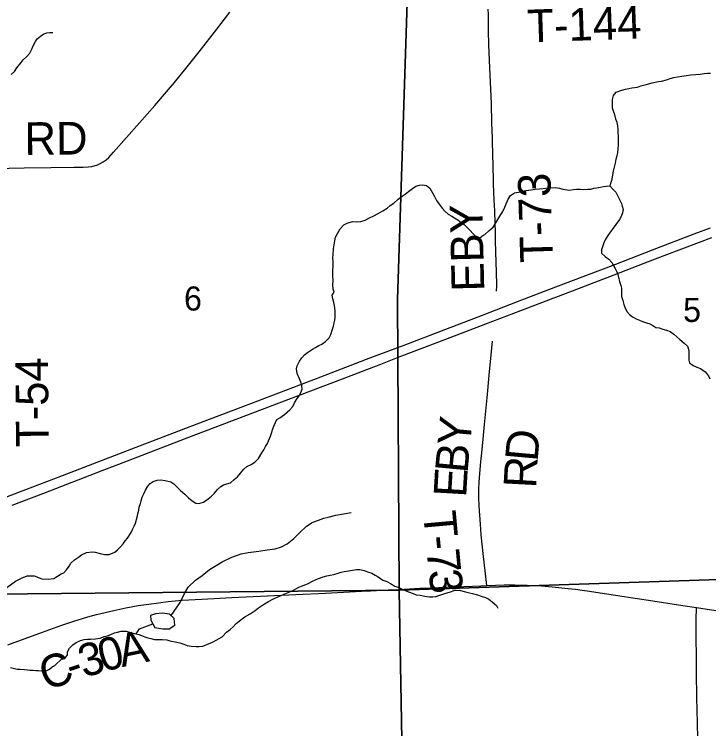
# Model space of a CAD drawing. Extents: x 1985906 to 2360102, y 891258 to 1222054.
# Drawn here: x 2141197 to 2147577, y 1018920 to 1025482 of the extents above; entities that cross this region are included whole.
import ezdxf

# ---------------------------------------------------------------- set-up
doc = ezdxf.new("R2010")
doc.units = 0
for name, color, linetype in [('GM_X_County_Road', 7, 'Continuous'), ('GM_X_County_Road_Text', 7, 'Continuous'), ('GM_X_Minor_Lake', 7, 'Continuous'), ('GM_X_Minor_River', 7, 'Continuous'), ('GM_X_Section', 7, 'Continuous'), ('GM_X_Section_Text', 7, 'Continuous'), ('GM_X_Township_Road', 7, 'Continuous'), ('GM_X_Township_Road_Text', 7, 'Continuous'), ('GM_X_US_Route', 7, 'Continuous')]:
    doc.layers.add(name, color=color, linetype=linetype)

msp = doc.modelspace()

# ---------------------------------------------------------------- linework, layer by layer
at = {"layer": 'GM_X_County_Road'}
for points in [[(2140964.3, 1024063.1), (2141009.9, 1024063.7), (2141289.1, 1024070.5), (2141534.5, 1024073.5), (2141747.5, 1024076.1), (2141829.2, 1024077.2), (2141878, 1024080.1), (2141910, 1024084.5), (2141941.3, 1024091.9), (2141956.5, 1024097), (2141986.2, 1024110), (2142014.3, 1024126.1), (2142040.5, 1024145.1), (2142064.5, 1024166.7), (2142108.8, 1024214.5), (2142347.2, 1024485.2), (2142487.8, 1024645.3), (2142595.6, 1024768.9), (2142669.9, 1024856.3), (2142773.5, 1024983.3), (2142895, 1025138.1), (2143057.6, 1025344.2), (2143178.2, 1025499.6)], [(2141137.8, 1019689.9), (2141457.2, 1019807), (2141626.1, 1019868.3), (2141733.9, 1019904.1), (2141874.1, 1019946.4), (2141952.6, 1019967.6), (2142110.7, 1020005.8), (2142222.8, 1020029.9), (2142335.7, 1020050.6), (2142433, 1020065), (2142611.3, 1020087.1), (2142741, 1020099.1), (2142919.3, 1020110.6), (2143195.7, 1020124), (2143521.9, 1020139.1), (2143783.6, 1020151.6), (2144055.8, 1020165.9), (2144278, 1020176.6), (2144386.8, 1020182.2), (2144468.6, 1020186.5), (2144632.2, 1020195.3), (2144729.1, 1020199.9), (2144923.9, 1020210.5), (2145017.5, 1020214.4), (2145483.5, 1020233.6), (2145538, 1020235.3)], [(2145538, 1020235.3), (2145696.4, 1020240.4), (2145794.7, 1020241.1), (2145909.4, 1020239), (2146007.7, 1020234.3), (2146138.5, 1020224), (2146285.3, 1020208.8), (2146352.3, 1020201.4), (2146414.6, 1020192.6), (2146481.6, 1020182.1), (2146740, 1020143.9), (2147064.3, 1020094), (2147340, 1020051.8), (2147463.6, 1020032.9)], [(2147463.6, 1020032.9), (2147761.7, 1019987.3), (2148086.1, 1019937.7), (2148248, 1019911.5), (2148426.6, 1019885.5), (2148750.9, 1019835.7), (2149059.3, 1019789.9), (2149287, 1019760.4), (2149482.8, 1019739.3), (2149727.7, 1019715.7), (2149940.4, 1019699.9), (2149989.4, 1019695.2), (2150087.7, 1019689.8), (2150162, 1019685)]]:
    msp.add_lwpolyline(points, dxfattribs=at)
at = {"layer": 'GM_X_Minor_Lake'}
for points in [[(2142487, 1019849.5), (2142561.2, 1019836.1), (2142619.3, 1019838.6), (2142671.1, 1019871), (2142666.6, 1019931.1), (2142622.3, 1019972.9), (2142560.1, 1019982.4), (2142494.1, 1019973.8), (2142448.1, 1019959.4), (2142452.5, 1019917.4)], [(2142452.5, 1019917.4), (2142487, 1019849.5)]]:
    msp.add_lwpolyline(points, dxfattribs=at)
at = {"layer": 'GM_X_Minor_River'}
for points in [[(2141168.5, 1024928.5), (2141198.3, 1024955), (2141222, 1024989.4), (2141259.5, 1025038.1), (2141279.2, 1025064.4), (2141313, 1025092.9), (2141338.7, 1025125.3), (2141358.3, 1025161.7), (2141368, 1025185.9), (2141391.5, 1025230.3), (2141407.3, 1025254.6), (2141439.1, 1025281.1), (2141468.9, 1025301.6), (2141496.9, 1025312), (2141525, 1025314.3), (2141551.1, 1025314.7)], [(2146671.6, 1023901.8), (2146677.3, 1023931.9), (2146689.1, 1023968.2), (2146694.8, 1024006.3), (2146700.5, 1024040.5), (2146720, 1024113), (2146727.7, 1024151.2), (2146735.4, 1024183.4), (2146741.2, 1024209.5), (2146744.9, 1024249.7), (2146748.7, 1024279.8), (2146748, 1024360.1), (2146745.7, 1024398.3), (2146745.4, 1024426.4), (2146741.1, 1024458.5), (2146734.9, 1024488.5), (2146724.6, 1024518.5), (2146714.2, 1024558.6), (2146701.9, 1024590.6), (2146693.6, 1024620.7), (2146692.9, 1024699), (2146702.7, 1024735.2), (2146726.5, 1024765.5), (2146778.5, 1024786), (2146812.6, 1024794.3), (2146842.6, 1024800.6), (2146870.7, 1024804.8), (2146922.8, 1024813.3), (2146952.9, 1024823.6), (2147000.9, 1024838), (2147057, 1024852.5), (2147115.1, 1024863), (2147143.2, 1024867.3), (2147189.3, 1024879.7), (2147221.3, 1024892), (2147257.4, 1024902.3), (2147289.4, 1024906.6), (2147329.5, 1024913), (2147373.7, 1024919.4), (2147413.8, 1024925.7), (2147457.9, 1024928.1), (2147498, 1024930.4), (2147536.1, 1024936.8), (2147566.2, 1024941), (2147592.3, 1024941.2)], [(2144057.6, 1022477.1), (2144089.5, 1022509.4), (2144105.3, 1022541.7), (2144120.9, 1022590), (2144128.7, 1022618.2), (2144136.5, 1022646.4), (2144142.3, 1022672.5), (2144144.1, 1022698.6), (2144145.9, 1022726.7), (2144145.6, 1022754.8), (2144143.4, 1022780.9), (2144139.2, 1022807), (2144132.9, 1022833), (2144122.6, 1022867.1), (2144116.3, 1022901.2), (2144136.1, 1022929.4), (2144125.9, 1022955.4), (2144123.5, 1022999.6), (2144125.2, 1023033.7), (2144124.8, 1023079.9), (2144124.5, 1023118), (2144126, 1023176.3), (2144125.7, 1023208.4), (2144123.4, 1023246.5), (2144125.2, 1023272.7), (2144128.7, 1023326.9), (2144136.4, 1023365.1), (2144142.2, 1023401.3), (2144147.9, 1023433.4), (2144167.7, 1023467.7), (2144191.4, 1023510.1), (2144223.2, 1023546.5), (2144255.2, 1023562.8), (2144303.3, 1023577.3), (2144339.4, 1023575.5), (2144379.6, 1023577.9), (2144419.6, 1023590.3), (2144461.6, 1023612.7), (2144499.6, 1023631.1), (2144539.6, 1023651.5), (2144581.5, 1023675.9), (2144621.5, 1023700.3), (2144651.4, 1023724.7), (2144683.3, 1023747), (2144725.2, 1023783.5), (2144761.1, 1023809.9), (2144789, 1023830.2), (2144818.9, 1023854.5), (2144854.8, 1023882.9), (2144886.8, 1023903.3), (2144920.8, 1023913.6), (2144946.9, 1023913.8), (2144983.1, 1023908), (2145015.4, 1023884.2), (2145039.9, 1023842.3), (2145054.1, 1023814.3), (2145074.6, 1023772.3), (2145099, 1023736.3), (2145129.4, 1023700.5), (2145151.7, 1023672.5), (2145184.1, 1023644.7), (2145216.4, 1023626.9), (2145242.6, 1023613), (2145270.8, 1023593.2), (2145303.2, 1023569.4), (2145331.4, 1023549.5), (2145357.8, 1023523.6), (2145384.1, 1023495.8), (2145408.4, 1023467.8), (2145436.8, 1023440), (2145467, 1023422.1), (2145492.9, 1023444.4), (2145518.9, 1023458.7), (2145558.7, 1023497.2), (2145596.7, 1023525.6), (2145612.5, 1023551.8), (2145640.2, 1023598.2), (2145667.9, 1023642.6), (2145683.8, 1023668.8), (2145703.5, 1023711.2), (2145717.3, 1023739.4), (2145735, 1023783.7), (2145754.8, 1023818), (2145792.7, 1023840.4), (2145828.8, 1023846.7), (2145864.9, 1023857), (2145896.9, 1023863.3), (2145947.1, 1023869.8), (2145981.2, 1023874), (2146021.3, 1023878.4), (2146055.4, 1023880.7), (2146081.5, 1023884.9), (2146123.6, 1023887.3), (2146169.8, 1023889.6), (2146205.9, 1023883.9), (2146236.1, 1023874.1), (2146294.4, 1023866.6), (2146334.5, 1023872.9), (2146362.6, 1023875.2), (2146394.7, 1023875.4), (2146428.9, 1023873.7)], [(2146428.9, 1023873.7), (2146465, 1023874), (2146495.1, 1023876.2), (2146521.1, 1023884.5), (2146547.2, 1023886.7), (2146581.3, 1023893), (2146611.4, 1023899.3), (2146637.4, 1023903.5), (2146667.5, 1023905.8), (2146693.8, 1023879.9), (2146722.2, 1023848), (2146738.6, 1023816), (2146754.9, 1023786), (2146775.3, 1023744), (2146781.5, 1023718), (2146789.8, 1023687.9), (2146786.1, 1023657.8), (2146772.3, 1023625.5), (2146756.5, 1023595.3), (2146724.7, 1023550.9), (2146698.9, 1023518.5), (2146679.1, 1023492.3), (2146649.3, 1023449.9), (2146625.5, 1023411.5), (2146611.7, 1023381.3), (2146600, 1023345.1), (2146592.2, 1023318.9), (2146592.5, 1023286.8), (2146624.8, 1023256.9), (2146659.2, 1023233.1), (2146687.5, 1023201.2), (2146701.8, 1023175.2), (2146718.1, 1023147.3), (2146732.4, 1023117.3), (2146740.7, 1023091.2), (2146751, 1023053.2), (2146757.3, 1023027.1), (2146769.6, 1022991.1), (2146773.9, 1022965), (2146776.3, 1022918.9), (2146776.5, 1022890.8), (2146788.9, 1022852.7), (2146797.2, 1022816.7), (2146805.5, 1022790.6), (2146823.9, 1022752.6), (2146848.2, 1022722.7), (2146876.5, 1022702.8), (2146910.8, 1022685.1), (2146941, 1022671.3), (2146967.2, 1022661.4), (2147005.4, 1022647.7), (2147035.6, 1022637.9), (2147063.9, 1022622.1), (2147092.1, 1022604.2), (2147120.3, 1022600.4), (2147156.5, 1022590.7), (2147188.7, 1022580.9), (2147222.9, 1022567.2), (2147255.3, 1022543.3), (2147283.6, 1022519.5), (2147309.9, 1022493.6), (2147352.3, 1022459.8), (2147380.7, 1022433.9), (2147393.1, 1022393.9), (2147393.8, 1022305.5), (2147400, 1022279.5), (2147434.4, 1022255.7), (2147466.6, 1022241.9), (2147500.9, 1022228.1), (2147543.3, 1022196.3), (2147575.7, 1022160.5), (2147588, 1022134.5)], [(2141560.9, 1020298.6), (2141626.5, 1020341.1), (2141652.5, 1020351.3), (2141678.3, 1020377.6), (2141700.1, 1020411.9), (2141718, 1020440.2), (2141751.8, 1020470.6), (2141785.8, 1020495), (2141815.7, 1020517.3), (2141859.7, 1020537.7), (2141911.8, 1020544.2), (2141939.9, 1020542.4), (2141986.2, 1020528.7), (2142026.5, 1020521), (2142068.6, 1020519.4), (2142120.6, 1020541.9), (2142146.6, 1020562.2), (2142174.4, 1020590.5), (2142198.3, 1020618.8), (2142216.1, 1020645), (2142238, 1020671.3), (2142271.7, 1020721.8), (2142283.5, 1020748), (2142299.3, 1020780.2), (2142311.1, 1020806.4), (2142326.7, 1020862.8), (2142332.5, 1020892.9), (2142342.2, 1020927.2), (2142346, 1020955.3), (2142355.8, 1020987.5), (2142361.6, 1021013.7), (2142373.3, 1021047.9), (2142389.1, 1021082.1), (2142402.9, 1021110.3), (2142422.7, 1021146.7), (2142446.5, 1021172.9), (2142474.5, 1021189.2), (2142510.5, 1021201.6), (2142542.6, 1021205.8), (2142584.8, 1021200.2), (2142635.1, 1021186.5), (2142663.4, 1021168.7), (2142693.8, 1021136.8), (2142724.1, 1021109), (2142762.6, 1021073.1), (2142799, 1021039.3), (2142831.4, 1021013.5), (2142863.7, 1020991.7), (2142893.8, 1020987.9), (2142935.9, 1021000.3), (2142977.8, 1021030.7), (2143009.7, 1021057.1), (2143035.5, 1021083.4), (2143063.4, 1021115.8), (2143093.2, 1021144.1), (2143119.2, 1021158.4), (2143149.3, 1021168.7), (2143183.3, 1021179), (2143217.2, 1021207.3), (2143247.1, 1021233.7), (2143274.9, 1021268.1), (2143306.7, 1021304.5), (2143334.6, 1021326.8), (2143374.6, 1021347.2), (2143406.5, 1021367.5), (2143440.4, 1021401.9), (2143472.1, 1021454.4), (2143489.9, 1021480.6), (2143505.7, 1021510.9), (2143523.5, 1021539.1), (2143533.4, 1021565.3), (2143551.1, 1021607.6), (2143560.9, 1021633.8), (2143570.7, 1021666), (2143582.4, 1021698.2), (2143596.2, 1021732.5), (2143610, 1021758.7), (2143636, 1021774.9), (2143679.9, 1021805.4), (2143729.7, 1021850), (2143757.5, 1021880.3), (2143771.3, 1021912.6), (2143791.1, 1021942.8), (2143812.9, 1021977.2), (2143830.8, 1022007.4), (2143842.5, 1022037.6), (2143838.2, 1022071.7), (2143829.9, 1022103.8), (2143817.7, 1022131.8), (2143797.1, 1022181.8), (2143790.8, 1022223.9), (2143796.5, 1022254.1), (2143816.3, 1022294.4), (2143840.1, 1022326.7), (2143864, 1022353), (2143889.9, 1022375.3), (2143935.8, 1022405.8), (2143965.8, 1022420.1), (2143995.7, 1022438.4), (2144023.7, 1022452.7), (2144057.6, 1022477.1)], [(2142637.5, 1019958.6), (2142721.6, 1020079.9), (2142761, 1020160.4), (2142794.7, 1020218.8), (2142862.3, 1020285.4), (2142922, 1020328), (2142991.7, 1020380.7), (2143051.5, 1020419.2), (2143107.3, 1020451.8), (2143195.1, 1020496.5), (2143283, 1020525.3), (2143347, 1020537.8), (2143445, 1020550.7), (2143521, 1020563.3), (2143593.1, 1020571.9), (2143651, 1020590.4), (2143704.9, 1020616.9), (2143766.6, 1020665.5), (2143816.3, 1020720), (2143881.9, 1020780.7), (2143933.7, 1020815.1), (2144039.6, 1020852.1), (2144091.6, 1020864.5), (2144151.5, 1020881), (2144221.5, 1020893.6), (2144291.5, 1020904.2)], [(2141570.1, 1019500.8), (2141635.1, 1019560.1), (2141661.2, 1019564.4), (2141685, 1019598.7), (2141686.7, 1019624.8), (2141704.5, 1019659.1), (2141736.4, 1019691.5), (2141766.3, 1019711.8), (2141804.3, 1019730.2), (2141840.4, 1019740.5), (2141868.4, 1019742.7), (2141896.5, 1019743), (2141944.7, 1019745.4), (2141984.8, 1019751.7), (2142022.8, 1019766.1), (2142054.9, 1019772.4), (2142088.9, 1019786.7), (2142116.9, 1019799), (2142145, 1019805.2), (2142179, 1019815.5), (2142225.2, 1019815.9), (2142265.4, 1019804.2), (2142313.7, 1019790.5), (2142339.9, 1019784.7), (2142366, 1019776.9), (2142396.2, 1019765.1), (2142424.4, 1019755.3), (2142452.6, 1019747.5), (2142484.8, 1019737.7), (2142514.9, 1019738), (2142557.1, 1019738.3), (2142597.3, 1019734.6), (2142627.5, 1019726.9), (2142691.8, 1019715.3), (2142717.9, 1019709.5), (2142754.2, 1019697.8), (2142786.4, 1019684), (2142822.6, 1019678.3), (2142866.8, 1019674.6), (2142894.9, 1019674.8), (2142929, 1019679.1), (2142967, 1019693.5), (2143019.1, 1019714), (2143051, 1019732.3), (2143107, 1019762.9), (2143146.8, 1019805.4), (2143180.7, 1019831.8), (2143206.6, 1019854.1), (2143236.4, 1019886.4), (2143278.3, 1019920.9), (2143316.2, 1019947.3), (2143364.2, 1019975.8), (2143410.1, 1020006.3), (2143442, 1020028.7), (2143467.9, 1020048.9), (2143495.9, 1020067.2), (2143533.8, 1020089.6), (2143571.8, 1020110), (2143611.8, 1020128.4), (2143655.8, 1020146.9), (2143683.8, 1020157.1), (2143727.8, 1020177.6), (2143769.8, 1020196), (2143811.8, 1020220.4), (2143845.8, 1020232.7), (2143895.8, 1020253.2), (2143935.8, 1020275.6), (2143991.8, 1020298.2), (2144035.8, 1020314.6), (2144067.9, 1020324.9), (2144100, 1020329.2), (2144132, 1020337.5), (2144174.1, 1020349.9), (2144200.1, 1020356.1), (2144226.2, 1020362.3), (2144266.3, 1020368.7), (2144304.3, 1020377), (2144340.4, 1020381.3), (2144370.5, 1020383.6), (2144412.8, 1020373.9), (2144443, 1020360.1), (2144481.2, 1020348.3), (2144513.5, 1020330.5), (2144539.8, 1020314.7), (2144584.2, 1020284.9), (2144620.4, 1020273.2), (2144654.7, 1020253.4), (2144693.1, 1020229.6), (2144729.3, 1020215.9), (2144773.6, 1020196.1), (2144820, 1020176.4), (2144862.3, 1020160.7), (2144890.5, 1020150.9), (2144926.7, 1020145.2), (2144952.8, 1020141.4), (2144983, 1020133.6), (2145013.1, 1020131.8), (2145041.2, 1020130.1), (2145069.3, 1020134.3), (2145105.3, 1020146.7), (2145153.4, 1020161.1)], [(2140710.4, 1019266.4), (2140641.6, 1019338.6), (2140587.1, 1019418.3), (2140570.7, 1019478.2), (2140580.3, 1019528.4), (2140629.8, 1019598.8), (2140683.5, 1019655.3), (2140745, 1019715.8), (2140800.6, 1019776.3), (2140856.2, 1019828.8), (2140915.9, 1019883.3), (2140975.5, 1019931.8), (2141033, 1019998.3), (2141070.5, 1020074.7), (2141100, 1020147), (2141129.5, 1020217.3), (2141209.1, 1020276), (2141262.9, 1020302.4), (2141314.8, 1020324.8), (2141380.7, 1020325.3), (2141448.9, 1020297.8), (2141507, 1020292.2), (2141560.9, 1020298.6)], [(2145153.4, 1020161.1), (2145203.4, 1020177.6), (2145239.5, 1020187.9), (2145285.6, 1020192.3), (2145342, 1020176.7), (2145380.2, 1020169), (2145406.3, 1020163.2), (2145452.6, 1020149.5), (2145486.9, 1020137.7), (2145525.1, 1020124), (2145557.4, 1020110.2), (2145587.7, 1020086.3), (2145626.1, 1020052.5), (2145640.4, 1020026.5)], [(2142317.6, 1019789.7), (2142348.9, 1019838.4), (2142469.7, 1019883.5)], [(2141162.7, 1019483.4), (2141223.2, 1019468.1), (2141251.3, 1019466.5), (2141291.5, 1019463), (2141317.6, 1019461.4), (2141343.8, 1019457.7), (2141369.9, 1019456), (2141394, 1019454.3), (2141420.1, 1019454.7), (2141446.3, 1019451), (2141472.4, 1019451.4), (2141496.4, 1019455.7), (2141520.4, 1019466.1), (2141546.2, 1019488.5), (2141570.1, 1019500.8)]]:
    msp.add_lwpolyline(points, dxfattribs=at)
at = {"layer": 'GM_X_Section'}
for points in [[(2145427.8, 1025700.1), (2150075.7, 1025841.7), (2150151.5, 1020372.9), (2144733.4, 1020193.5), (2144717, 1022863), (2144809.5, 1025687.4)], [(2140905, 1025633), (2144809.5, 1025687.4), (2144717, 1022863), (2144733.4, 1020193.5), (2141007.1, 1020154.3), (2141004.5, 1020248.3)], [(2144733.4, 1020193.5), (2150151.5, 1020372.9), (2150236.4, 1015018.2), (2144828.1, 1014870.9)], [(2141007.1, 1020154.3), (2144733.4, 1020193.5), (2144828.1, 1014870.9), (2141074.1, 1014849.6), (2141073.8, 1014909.6)]]:
    msp.add_lwpolyline(points, close=True, dxfattribs=at)
at = {"layer": 'GM_X_Township_Road'}
for points in [[(2145617.4, 1023454.4), (2145616.6, 1023481.8), (2145614.3, 1023562.3), (2145610.3, 1023677), (2145605.8, 1023775.2), (2145600.8, 1023922.8), (2145595.2, 1024127.8), (2145594.3, 1024160), (2145589.1, 1024349.3), (2145585.1, 1024480.6), (2145579.8, 1024661), (2145566.7, 1024989), (2145558.2, 1025202.1), (2145553.4, 1025329.6), (2145552.9, 1025380), (2145552.4, 1025431.2), (2145552.2, 1025480.6), (2145551.3, 1025529.8)], [(2145628.5, 1022937.7), (2145629.8, 1022988.7), (2145627.1, 1023120.1), (2145624.7, 1023202.1), (2145621.8, 1023303.9), (2145619.1, 1023397.6), (2145617.4, 1023454.4)], [(2145560.9, 1022163.6), (2145561.2, 1022166.3), (2145581.8, 1022383.1), (2145591, 1022478.8)], [(2145538, 1020235.3), (2145534.9, 1020263.9), (2145526.3, 1020342.4), (2145504.5, 1020529.6), (2145487.2, 1020700.6), (2145478.9, 1020799.1), (2145466.9, 1020962.6), (2145464.1, 1021044.4), (2145464.5, 1021126.2), (2145468.2, 1021180.8), (2145470.7, 1021226.1), (2145483, 1021370.8), (2145491.5, 1021452.3), (2145503.9, 1021578.6), (2145517.4, 1021714.7), (2145541.3, 1021958.6), (2145560.9, 1022163.6)], [(2147475.6, 1018825.7), (2147472.2, 1018972.9), (2147468.6, 1019206.3), (2147465.1, 1019432), (2147463.3, 1019596), (2147461.7, 1019743.6), (2147461.5, 1019820.2), (2147462.7, 1019940.1), (2147463.4, 1020011.2), (2147463.6, 1020032.9)]]:
    msp.add_lwpolyline(points, dxfattribs=at)
at = {"layer": 'GM_X_US_Route'}
for points in [[(2140998.6, 1020999.5), (2141239.7, 1021092.5), (2141561.5, 1021214.9), (2142357.9, 1021519.8), (2142878.8, 1021718.7), (2143307.4, 1021883.5), (2143690.4, 1022029.7), (2144012.4, 1022151.9), (2144471.7, 1022328.3), (2144778.8, 1022443.3), (2145161.7, 1022590.2), (2145498.7, 1022719.2), (2145820.4, 1022842.4), (2146173, 1022977), (2146724.6, 1023187.8), (2147061.2, 1023318.4), (2147444.1, 1023465.2), (2147593.4, 1023521.6)], [(2141178.8, 1020974.2), (2141470.1, 1021084.7), (2142005.3, 1021292), (2142158.5, 1021350.4), (2142801.8, 1021596.7), (2143629.2, 1021912.3), (2144211.7, 1022133.8), (2144395.5, 1022204), (2144563.7, 1022269.2), (2144732.1, 1022333.9), (2144870, 1022386.5), (2145161.3, 1022497.2), (2145528.8, 1022638.5), (2145850.7, 1022761.3), (2146019.1, 1022826.2), (2146325.9, 1022942.6), (2146525.4, 1023018), (2146709.3, 1023088.2), (2146984.6, 1023194.9), (2147168.7, 1023264.8), (2147490.5, 1023387.7), (2147603.8, 1023431.4)]]:
    msp.add_lwpolyline(points, dxfattribs=at)

# ---------------------------------------------------------------- texts
at = {"layer": 'GM_X_County_Road_Text'}
for s, rotation, p in [('RD', 0.49395, (2141292, 1024189.7)), ('0', 15.15333, (2142012.2, 1019437.7)), ('A', 11.90648, (2142186.2, 1019484.9)), ('3', 16.23169, (2141836.2, 1019386.4)), ('C', 19.83839, (2141492.1, 1019265.7)), ('-', 18.26956, (2141721.9, 1019348.6))]:
    msp.add_text(s, height=300, rotation=rotation, dxfattribs=at).set_placement(p)
at = {"layer": 'GM_X_Section_Text'}
for s, p in [('6', (2142756.5, 1022760.8)), ('5', (2147341.3, 1022655.8))]:
    msp.add_text(s, height=221, rotation=0.00001, dxfattribs=at).set_placement(p)
at = {"layer": 'GM_X_Township_Road_Text'}
for s, rotation, p in [('T-144', 1.97624, (2145914.9, 1025223.3)), ('T-73', 91.72678, (2146145.8, 1023204.6)), ('EBY', 91.35415, (2145515.4, 1022937.8)), ('T-54', 90.36049, (2141512.8, 1021507)), ('Y', 84.64099, (2145383.3, 1021506.5)), ('D', 84.86047, (2146003.8, 1021367.5)), ('B', 84.7197, (2145360.6, 1021261.2)), ('R', 86.95818, (2145990.9, 1021124.4)), ('E', 86.74112, (2145348.1, 1021040)), ('T', 275.17542, (2144952.4, 1020908.3)), ('-', 275.23746, (2144972.7, 1020684.5)), ('7', 275.47375, (2144984.1, 1020560.4)), ('3', 276.47446, (2145002.3, 1020370.8))]:
    msp.add_text(s, height=300, rotation=rotation, dxfattribs=at).set_placement(p)

doc.saveas('drawing.dxf')
